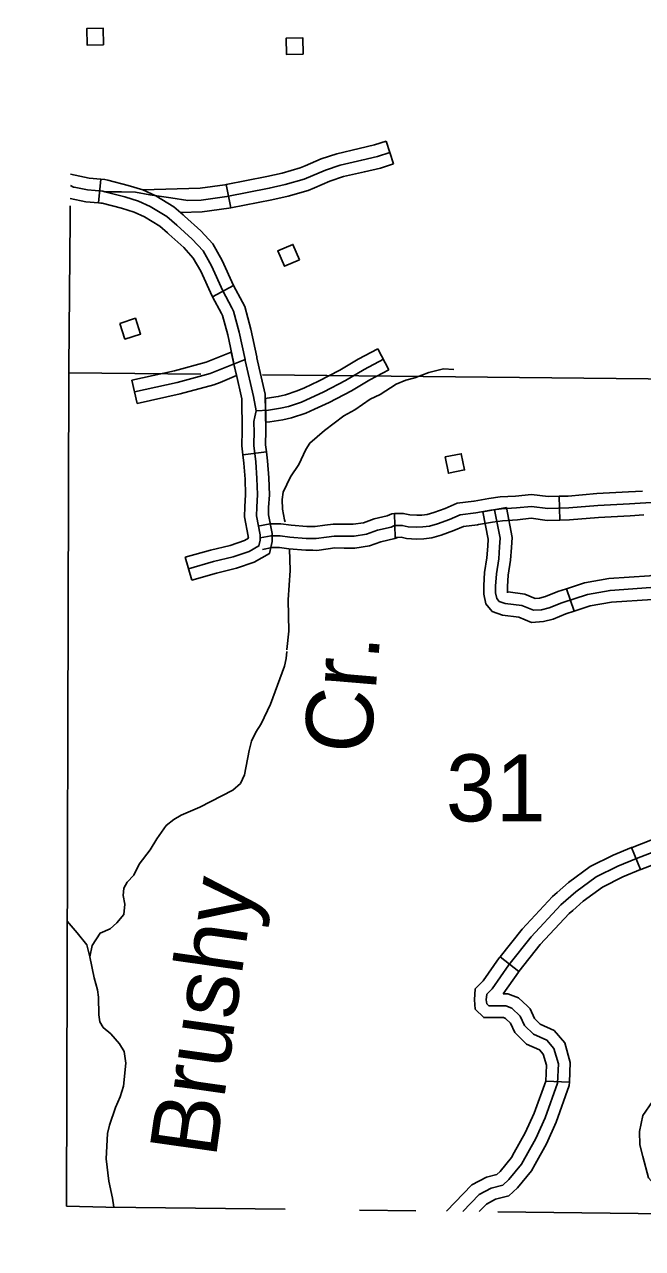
# Model space of a CAD drawing. Extents: x -19 to 366, y -4 to 359.
# Drawn here: x 133.386 to 134.124, y 192.02 to 193.481 of the extents above; entities that cross this region are included whole.
import ezdxf

# ---------------------------------------------------------------- set-up
doc = ezdxf.new("R2010")
doc.units = 0
for name, color, linetype in [('Level 2', 7, 'Continuous'), ('Level 31', 7, 'Continuous'), ('Level 35', 7, 'Continuous'), ('Level 45', 7, 'Continuous'), ('Level 5', 7, 'Continuous'), ('Level 56', 7, 'Continuous'), ('Level 60', 7, 'Continuous')]:
    doc.layers.add(name, color=color, linetype=linetype)

msp = doc.modelspace()

# ---------------------------------------------------------------- linework, layer by layer
at = {"layer": 'Level 2'}
for points in [[(133.4408, 193.2646), (133.4408, 193.2486), (133.439, 193.0715), (133.4389, 193.0652), (133.4362, 192.0707)], [(133.4362, 192.0707), (133.4831, 192.0693), (133.697, 192.0668)], [(133.786, 192.0657), (133.8529, 192.0649)], [(133.9509, 192.0638), (134.386, 192.0586), (134.4263, 192.0586), (135.372, 192.0471), (135.4008, 192.0467), (136.3634, 192.0352), (136.3927, 192.035), (137.3674, 192.0278), (137.3965, 192.0275), (137.874, 192.0242)]]:
    msp.add_lwpolyline(points, dxfattribs=at)
at = {"layer": 'Level 31'}
for p, q in [((133.8178, 193.3416), (133.8264, 193.3145)), ((133.4746, 193.2681), (133.4771, 193.2964)), ((133.6323, 193.2619), (133.6268, 193.2898)), ((133.6356, 193.1692), (133.6105, 193.1558)), ((133.6105, 193.1558), (133.6105, 193.1558)), ((133.8079, 193.0939), (133.821, 193.0687)), ((133.6392, 193.0618), (133.6329, 193.0899)), ((133.5144, 193.0562), (133.5206, 193.0285)), ((133.6741, 193.0062), (133.6736, 193.0347)), ((133.6467, 192.9673), (133.6749, 192.9707)), ((134.0241, 192.9178), (134.025, 192.8894)), ((133.8285, 192.8687), (133.8276, 192.8971)), ((133.8276, 192.8971), (133.8285, 192.8687)), ((133.6532, 192.8692), (133.6532, 192.8692)), ((133.5857, 192.8177), (133.5779, 192.845))]:
    msp.add_line(p, q, dxfattribs=at)
for points in [[(133.721, 193.3123), (133.7403, 193.3204), (133.7588, 193.3266), (133.7853, 193.3329), (133.8037, 193.3371), (133.8178, 193.3416)], [(133.8221, 193.328), (133.8074, 193.3233), (133.7885, 193.3191), (133.7627, 193.313), (133.7454, 193.3071), (133.7197, 193.2963), (133.6971, 193.2898), (133.6782, 193.2855), (133.6276, 193.2755), (133.597, 193.2714), (133.5811, 193.2709), (133.5609, 193.274), (133.5359, 193.2775), (133.5188, 193.2807), (133.5018, 193.2813), (133.4822, 193.2813)], [(133.6268, 193.2898), (133.6752, 193.2994), (133.6936, 193.3035), (133.715, 193.3097), (133.721, 193.3123)], [(133.8264, 193.3145), (133.8111, 193.3096), (133.7917, 193.3052), (133.7666, 193.2993), (133.7504, 193.2939), (133.7321, 193.2861)], [(133.4771, 193.2964), (133.4635, 193.2975), (133.4409, 193.3021)], [(133.4771, 193.2964), (133.4822, 193.2959), (133.4857, 193.295), (133.5097, 193.2889), (133.5275, 193.2835), (133.5427, 193.2763), (133.5642, 193.2632), (133.5754, 193.2536)], [(133.4822, 193.2813), (133.4798, 193.2819), (133.4615, 193.2834), (133.4456, 193.2867), (133.4448, 193.2869), (133.4409, 193.2887)], [(133.6336, 193.1427), (133.6228, 193.163), (133.6092, 193.193), (133.5992, 193.2106), (133.5864, 193.2248), (133.5678, 193.2415), (133.5559, 193.2517), (133.536, 193.2638), (133.5223, 193.2702), (133.5058, 193.2753), (133.4822, 193.2813)], [(133.6268, 193.2898), (133.6253, 193.2895), (133.5958, 193.2856), (133.5274, 193.2835)], [(133.7321, 193.2861), (133.7245, 193.2829), (133.7007, 193.276), (133.6811, 193.2716), (133.6323, 193.2619)], [(133.4746, 193.2681), (133.4595, 193.2694), (133.4408, 193.2731)], [(133.5569, 193.2321), (133.5475, 193.2401), (133.5292, 193.2512), (133.5172, 193.2569), (133.502, 193.2616), (133.4788, 193.2675), (133.4774, 193.2678), (133.4746, 193.2681)], [(133.6323, 193.2619), (133.6299, 193.2615), (133.5981, 193.2572), (133.5721, 193.2564)], [(133.5754, 193.2536), (133.5771, 193.2521), (133.5964, 193.2348), (133.6108, 193.219), (133.6219, 193.1994), (133.6355, 193.1693), (133.6356, 193.1692)], [(133.6105, 193.1558), (133.61, 193.1567), (133.5965, 193.1865), (133.5876, 193.2022), (133.5763, 193.2147), (133.5584, 193.2308), (133.5569, 193.2321)], [(133.6662, 193.0708), (133.6634, 193.083), (133.6632, 193.0842), (133.6563, 193.1171), (133.6489, 193.1442), (133.6462, 193.1494), (133.6356, 193.1692)], [(133.6386, 193.0644), (133.6357, 193.0768), (133.6354, 193.0783), (133.6286, 193.1105), (133.6223, 193.1337), (133.6211, 193.136), (133.6105, 193.1558)], [(133.6493, 193.0812), (133.6424, 193.1138), (133.6356, 193.1389), (133.6336, 193.1427)], [(133.7202, 193.0474), (133.7371, 193.0552), (133.7624, 193.0685), (133.7844, 193.0816), (133.8079, 193.0939)], [(133.609, 193.0802), (133.6031, 193.0778), (133.565, 193.0676), (133.5144, 193.0562)], [(133.5175, 193.0424), (133.5684, 193.0538), (133.6076, 193.0643), (133.6493, 193.0812)], [(133.6329, 193.0899), (133.609, 193.0802)], [(133.6625, 193.0197), (133.6595, 193.0368), (133.6496, 193.0799), (133.6493, 193.0812)], [(133.8145, 193.0813), (133.7913, 193.0692), (133.7693, 193.0561), (133.7434, 193.0424), (133.7168, 193.0303), (133.7011, 193.025), (133.6916, 193.023), (133.6772, 193.0207), (133.6625, 193.0197)], [(133.6467, 192.9673), (133.6454, 192.9779), (133.6458, 192.9962), (133.6456, 193.034), (133.6386, 193.0644)], [(133.6749, 192.9707), (133.6739, 192.9794), (133.6742, 192.9962), (133.6735, 193.0396), (133.6662, 193.0708)], [(133.821, 193.0687), (133.7983, 193.0568), (133.7763, 193.0437), (133.7496, 193.0297), (133.732, 193.0216)], [(133.5206, 193.0285), (133.5718, 193.04), (133.6121, 193.0508), (133.6196, 193.0538)], [(133.6196, 193.0538), (133.6392, 193.0618)], [(133.6736, 193.0347), (133.6756, 193.0348), (133.689, 193.0369), (133.6974, 193.0388), (133.7116, 193.0435), (133.7202, 193.0474)], [(133.6675, 192.8681), (133.6674, 192.8717), (133.6631, 192.8946), (133.6632, 192.9049), (133.6641, 192.9198), (133.6635, 192.9391), (133.662, 192.9589), (133.6596, 192.9786), (133.66, 192.9962), (133.6598, 193.0042), (133.6597, 193.007), (133.6608, 193.0125), (133.6625, 193.0197)], [(133.732, 193.0216), (133.722, 193.017), (133.7049, 193.0113), (133.6942, 193.009), (133.6788, 193.0066), (133.6741, 193.0062)], [(133.6532, 192.8692), (133.6532, 192.8702), (133.6488, 192.8933), (133.649, 192.9054), (133.6499, 192.92), (133.6493, 192.9384), (133.6479, 192.9575), (133.6467, 192.9673)], [(133.6749, 192.9707), (133.6762, 192.9603), (133.6777, 192.9399), (133.6783, 192.9196), (133.6774, 192.9044), (133.6773, 192.8958), (133.6815, 192.8733), (133.6816, 192.87)], [(133.9227, 192.912), (133.9402, 192.9152), (133.9537, 192.917), (133.9719, 192.918), (133.9912, 192.9201), (134.0111, 192.9174), (134.0241, 192.9178)], [(134.1235, 192.924), (134.107, 192.923), (134.0691, 192.921), (134.0347, 192.9181), (134.0241, 192.9178)], [(134.1401, 192.9107), (134.1078, 192.9088), (134.0701, 192.9068), (134.0355, 192.9039), (134.0104, 192.9032), (133.991, 192.9058), (133.9731, 192.9039), (133.9551, 192.9029), (133.9424, 192.9011), (133.9245, 192.8979), (133.9061, 192.8956), (133.8932, 192.8902), (133.879, 192.8848), (133.8692, 192.8823), (133.8616, 192.8812), (133.854, 192.8809), (133.8441, 192.8815), (133.8368, 192.8831), (133.8305, 192.8829), (133.8278, 192.8828), (133.8235, 192.8809), (133.8075, 192.8773), (133.7941, 192.8724), (133.7794, 192.8701), (133.7677, 192.8702), (133.7555, 192.8703), (133.7466, 192.8692), (133.734, 192.8674), (133.7223, 192.8675), (133.7029, 192.8692), (133.6912, 192.8706), (133.6804, 192.8708), (133.6675, 192.8681)], [(133.8276, 192.8971), (133.8301, 192.8971), (133.8381, 192.8974), (133.846, 192.8956), (133.8542, 192.8951), (133.8603, 192.8953), (133.8664, 192.8962), (133.8747, 192.8984), (133.888, 192.9034), (133.9024, 192.9094), (133.9223, 192.9119), (133.9227, 192.912)], [(133.8276, 192.8971), (133.8246, 192.897), (133.819, 192.8945), (133.8034, 192.8909), (133.7906, 192.8862), (133.7783, 192.8844), (133.7678, 192.8844), (133.7546, 192.8845), (133.7447, 192.8832), (133.7331, 192.8816), (133.7302, 192.8817)], [(134.025, 192.8894), (134.0096, 192.889), (133.9908, 192.8915), (133.9742, 192.8897), (133.9564, 192.8887), (133.9446, 192.8871), (133.9278, 192.8841)], [(134.1252, 192.8956), (134.1086, 192.8946), (134.071, 192.8926), (134.0363, 192.8898), (134.025, 192.8894)], [(133.7302, 192.8817), (133.723, 192.8817), (133.7044, 192.8833), (133.6922, 192.8848), (133.6791, 192.885), (133.6646, 192.8821)], [(133.9278, 192.8841), (133.9267, 192.8839), (133.9098, 192.8817), (133.8985, 192.877), (133.8833, 192.8713), (133.872, 192.8684), (133.8628, 192.867), (133.8537, 192.8667), (133.8421, 192.8674), (133.8355, 192.8689), (133.831, 192.8687), (133.8285, 192.8687)], [(133.5779, 192.845), (133.608, 192.8536), (133.6314, 192.8592), (133.6486, 192.865), (133.6533, 192.8677), (133.6532, 192.8692)], [(133.5818, 192.8313), (133.6117, 192.8399), (133.6353, 192.8456), (133.6544, 192.852), (133.6659, 192.8586), (133.6675, 192.8654), (133.6675, 192.8681)], [(133.6816, 192.87), (133.6817, 192.8686), (133.6818, 192.864), (133.6784, 192.8494), (133.6603, 192.839), (133.6392, 192.8319), (133.6153, 192.8262), (133.5857, 192.8177)], [(133.8311, 192.8687), (133.8281, 192.8674), (133.8115, 192.8636), (133.7977, 192.8586), (133.7804, 192.8559), (133.7675, 192.856), (133.7564, 192.8561), (133.7485, 192.8551), (133.7349, 192.8532), (133.73, 192.8533)], [(133.73, 192.8533), (133.7217, 192.8533), (133.7015, 192.8551), (133.6903, 192.8565), (133.6818, 192.8566), (133.6703, 192.8542)]]:
    msp.add_lwpolyline(points, dxfattribs=at)
at = {"layer": 'Level 35'}
for points in [[(133.8983, 193.0691), (133.8861, 193.07), (133.8685, 193.0654), (133.852, 193.059), (133.841, 193.0562), (133.8298, 193.0518), (133.8104, 193.0393), (133.7984, 193.0337), (133.7801, 193.0208), (133.767, 193.0137), (133.7443, 192.9962), (133.7268, 192.9814), (133.722, 192.9738), (133.7133, 192.9558), (133.7034, 192.9411), (133.6947, 192.9228), (133.6934, 192.914), (133.694, 192.9026), (133.6965, 192.8898), (133.6973, 192.8873)], [(133.7023, 192.855), (133.7033, 192.8291), (133.7008, 192.7942), (133.7014, 192.7567), (133.6993, 192.7348), (133.6992, 192.7345)], [(133.699, 192.7325), (133.6983, 192.7242), (133.6962, 192.715), (133.6797, 192.6695), (133.6684, 192.6462), (133.6622, 192.6362), (133.6571, 192.6255), (133.6543, 192.6144), (133.6488, 192.5855), (133.6438, 192.5751), (133.6348, 192.567), (133.5955, 192.5469), (133.573, 192.5373), (133.5644, 192.5322), (133.5551, 192.5248), (133.5441, 192.509), (133.536, 192.496), (133.5231, 192.4786), (133.5166, 192.4656), (133.5088, 192.4571), (133.5048, 192.4502), (133.5038, 192.4415), (133.5059, 192.4309), (133.5047, 192.4187), (133.4962, 192.4087), (133.4884, 192.4017), (133.4764, 192.3962), (133.4668, 192.3815), (133.4641, 192.3682), (133.4691, 192.3429), (133.4732, 192.3286), (133.4745, 192.3199), (133.4749, 192.299), (133.4762, 192.2907), (133.4801, 192.2839), (133.489, 192.2761), (133.4994, 192.2642), (133.5049, 192.2552), (133.5071, 192.2412), (133.5042, 192.2138), (133.5003, 192.2009), (133.4949, 192.1882), (133.4877, 192.1672), (133.4853, 192.1573), (133.4836, 192.1269), (133.4868, 192.1004), (133.4913, 192.08)], [(133.4371, 192.4107), (133.4492, 192.3969), (133.4607, 192.3823), (133.4641, 192.3682)], [(133.4913, 192.08), (133.4926, 192.0692)]]:
    msp.add_lwpolyline(points, dxfattribs=at)
at = {"layer": 'Level 45'}
for p, q in [((133.9332, 192.8992), (133.9611, 192.9044)), ((134.0418, 192.7805), (134.0329, 192.8075)), ((134.1213, 192.4723), (134.1104, 192.4986)), ((133.9759, 192.3506), (133.9536, 192.3682)), ((134.0364, 192.2186), (134.008, 192.2198))]:
    msp.add_line(p, q, dxfattribs=at)
for points in [[(133.9471, 192.9018), (133.9536, 192.8677), (133.9529, 192.8574), (133.952, 192.843), (133.9492, 192.8251), (133.9483, 192.8107), (133.9483, 192.8026), (133.9498, 192.7957), (133.9526, 192.7923), (133.9598, 192.7898), (133.9795, 192.7873), (133.9933, 192.7817), (134.003, 192.7823), (134.0123, 192.7848), (134.0274, 192.7907), (134.0577, 192.8007), (134.0849, 192.8054), (134.1336, 192.8089)], [(133.9611, 192.9044), (133.9679, 192.8686), (133.9671, 192.8565), (133.9661, 192.8414), (133.9633, 192.8236), (133.9625, 192.8103), (133.9625, 192.8027)], [(133.9332, 192.8992), (133.9393, 192.8668), (133.9388, 192.8582), (133.9379, 192.8445), (133.9351, 192.8267), (133.9341, 192.8112), (133.9341, 192.8027)], [(134.0329, 192.8075), (134.0542, 192.8146), (134.0832, 192.8195), (134.132, 192.823), (134.1334, 192.8232)], [(133.9341, 192.8027), (133.9341, 192.801), (133.9367, 192.7893), (133.9442, 192.7802), (133.9566, 192.7759), (133.9759, 192.7734), (133.9909, 192.7673), (134.0053, 192.7682), (134.0168, 192.7713), (134.0322, 192.7774), (134.0418, 192.7805)], [(133.9625, 192.8042), (133.9625, 192.8039), (133.9631, 192.8037), (133.9832, 192.8011), (133.9956, 192.796), (134.0007, 192.7964), (134.0079, 192.7983), (134.0225, 192.8041), (134.0329, 192.8075)], [(134.0418, 192.7805), (134.0611, 192.7869), (134.0866, 192.7913), (134.1353, 192.7947), (134.1381, 192.7952)], [(134.1104, 192.4986), (134.111, 192.4988), (134.1559, 192.516), (134.1922, 192.5295), (134.2061, 192.5333)], [(133.9092, 192.0643), (133.9286, 192.0844), (133.9428, 192.092), (133.957, 192.0957), (133.964, 192.1023), (133.9792, 192.1208), (133.9962, 192.1515), (134.0075, 192.1761), (134.0221, 192.2172), (134.0231, 192.2403), (134.0179, 192.2588), (134.0094, 192.2687), (133.9933, 192.2758), (133.9829, 192.2862), (133.9777, 192.2975), (133.9678, 192.307), (133.9603, 192.3098), (133.9461, 192.3098), (133.94, 192.3098), (133.9376, 192.3122), (133.9371, 192.3169), (133.9376, 192.3235), (133.9442, 192.3301), (133.964, 192.3585), (133.9906, 192.392), (134.0262, 192.4301), (134.044, 192.4458), (134.0684, 192.4636), (134.0942, 192.4765), (134.1162, 192.4856), (134.1609, 192.5027)], [(134.0215, 192.4449), (134.0351, 192.4569), (134.061, 192.4758), (134.0884, 192.4895), (134.1104, 192.4986)], [(134.1213, 192.4723), (134.1215, 192.4724), (134.1659, 192.4894), (134.2009, 192.5025), (134.2135, 192.5059)], [(134.0403, 192.4236), (134.0529, 192.4347), (134.0758, 192.4514), (134.1001, 192.4636), (134.1213, 192.4723)], [(133.9536, 192.3682), (133.9798, 192.4013), (134.0163, 192.4403), (134.0215, 192.4449)], [(133.9759, 192.3506), (134.0014, 192.3827), (134.0361, 192.4199), (134.0403, 192.4236)], [(133.9666, 192.2885), (133.9601, 192.2947), (133.9577, 192.2956), (133.9461, 192.2956), (133.9341, 192.2956), (133.924, 192.3057), (133.9229, 192.3167), (133.9238, 192.3298), (133.9333, 192.3393), (133.9526, 192.367), (133.9536, 192.3682)], [(133.9573, 192.324), (133.9754, 192.35), (133.9759, 192.3506)], [(133.9862, 192.3091), (133.9755, 192.3192), (133.9628, 192.324), (133.9573, 192.324)], [(134.0364, 192.2186), (134.0374, 192.242), (134.0307, 192.2656), (134.0181, 192.2804), (134.0015, 192.2877), (133.9948, 192.2944), (133.9895, 192.3059), (133.9862, 192.3091)], [(134.008, 192.2198), (134.0088, 192.2387), (134.0051, 192.2519), (134.0007, 192.257), (133.9852, 192.2639), (133.9711, 192.2779), (133.966, 192.2891), (133.9666, 192.2885)], [(133.9705, 192.1345), (133.9835, 192.1579), (133.9943, 192.1814), (134.008, 192.2199), (134.008, 192.2198)], [(133.9954, 192.1207), (134.0088, 192.1451), (134.0207, 192.1707), (134.0362, 192.2144), (134.0364, 192.2186)], [(134.1366, 192.0974), (134.1307, 192.1044), (134.124, 192.13), (134.1205, 192.1436), (134.1201, 192.1596), (134.1241, 192.1788), (134.1354, 192.1955), (134.1432, 192.2065)], [(133.8897, 192.0645), (133.92, 192.0959), (133.9375, 192.1053), (133.9499, 192.1085), (133.9537, 192.1121), (133.9674, 192.1288), (133.9705, 192.1345)], [(133.9287, 192.064), (133.9373, 192.0729), (133.948, 192.0787), (133.9641, 192.0829), (133.9744, 192.0926), (133.991, 192.1128), (133.9954, 192.1207)]]:
    msp.add_lwpolyline(points, dxfattribs=at)
at = {"layer": 'Level 5'}
for points in [[(133.4389, 193.0652), (133.5965, 193.0636)], [(133.6703, 193.0628), (134.3989, 193.0554)]]:
    msp.add_lwpolyline(points, dxfattribs=at)
at = {"layer": 'Level 56'}
for points in [[(133.4806, 193.4568), (133.4609, 193.4564), (133.4605, 193.4761), (133.4802, 193.4765)], [(133.7185, 193.4453), (133.6988, 193.4449), (133.6984, 193.4647), (133.7181, 193.4651)], [(133.7143, 193.2002), (133.6962, 193.1924), (133.6884, 193.2106), (133.7065, 193.2184)], [(133.4998, 193.1241), (133.5186, 193.1303), (133.5247, 193.1115), (133.506, 193.1054)], [(133.888, 192.9648), (133.9073, 192.9686), (133.9112, 192.9492), (133.8919, 192.9454)]]:
    msp.add_lwpolyline(points, close=True, dxfattribs=at)
at = {"layer": 'Level 60'}
for points in [[(139.4406, 1.5315), (139.2511, 10.1473), (139.0608, 18.7633), (138.8699, 27.3793), (138.6784, 35.9956), (138.4861, 44.6119), (138.2932, 53.2285), (138.0997, 61.8451), (137.9055, 70.4619), (137.7106, 79.0789), (137.5151, 87.6959), (137.319, 96.3132), (137.1221, 104.9306), (136.9247, 113.5481), (136.7265, 122.1658), (136.5278, 130.7836), (136.3283, 139.4016), (136.1282, 148.0197), (135.9275, 156.6379), (135.7261, 165.2564), (135.5241, 173.8749), (135.3214, 182.4936), (135.1181, 191.1125), (134.9141, 199.7315), (134.7095, 208.3506), (134.5043, 216.9699), (134.2984, 225.5894), (134.0919, 234.209), (133.8847, 242.8288), (133.6769, 251.4487), (133.4685, 260.0687), (133.2594, 268.6889), (133.0497, 277.3093), (132.8393, 285.9298), (132.6283, 294.5504), (132.4167, 303.1713), (132.2044, 311.7922), (131.9916, 320.4133), (131.778, 329.0346), (131.5639, 337.656), (131.3491, 346.2776)], [(0, 189.5162), (7.1121, 189.5206), (14.2243, 189.5339), (21.3364, 189.556), (28.4484, 189.5869), (35.5605, 189.6267), (42.6725, 189.6754), (49.7844, 189.7329), (56.8962, 189.7992), (64.0079, 189.8744), (71.1196, 189.9584), (78.2311, 190.0512), (85.3425, 190.1529), (92.4538, 190.2635), (99.5649, 190.3829), (106.6759, 190.5111), (113.7867, 190.6482), (120.8974, 190.7941), (128.0078, 190.9489), (135.1181, 191.1125), (142.2282, 191.2849), (149.338, 191.4662), (156.4476, 191.6563), (163.5569, 191.8553), (170.666, 192.0631), (177.7749, 192.2798), (184.8835, 192.5053), (191.9917, 192.7396), (199.0997, 192.9828), (206.2074, 193.2348), (213.3147, 193.4956), (220.4218, 193.7653), (227.5285, 194.0438), (234.6348, 194.3312), (241.7408, 194.6274), (248.8464, 194.9324), (255.9516, 195.2463), (263.0564, 195.569), (270.1608, 195.9005), (277.2648, 196.2409), (284.3683, 196.5901), (291.4715, 196.9481), (298.5741, 197.315), (305.6763, 197.6907), (312.7781, 198.0753), (319.8793, 198.4686), (326.9801, 198.8708), (334.0804, 199.2818), (341.1801, 199.7017)]]:
    msp.add_spline(points, degree=3, dxfattribs=at)

# ---------------------------------------------------------------- texts
at = {"layer": 'Level 35'}
for s, rotation, p in [('Cr.', 85.1502, (133.7986, 192.6087)), ('Brushy', 81.9425, (133.6143, 192.127))]:
    msp.add_text(s, height=0.08, rotation=rotation, dxfattribs=at).set_placement(p)
at = {"layer": 'Level 5'}
msp.add_text('31', height=0.08, dxfattribs=at).set_placement((133.8889, 192.5298))

doc.saveas('drawing.dxf')
